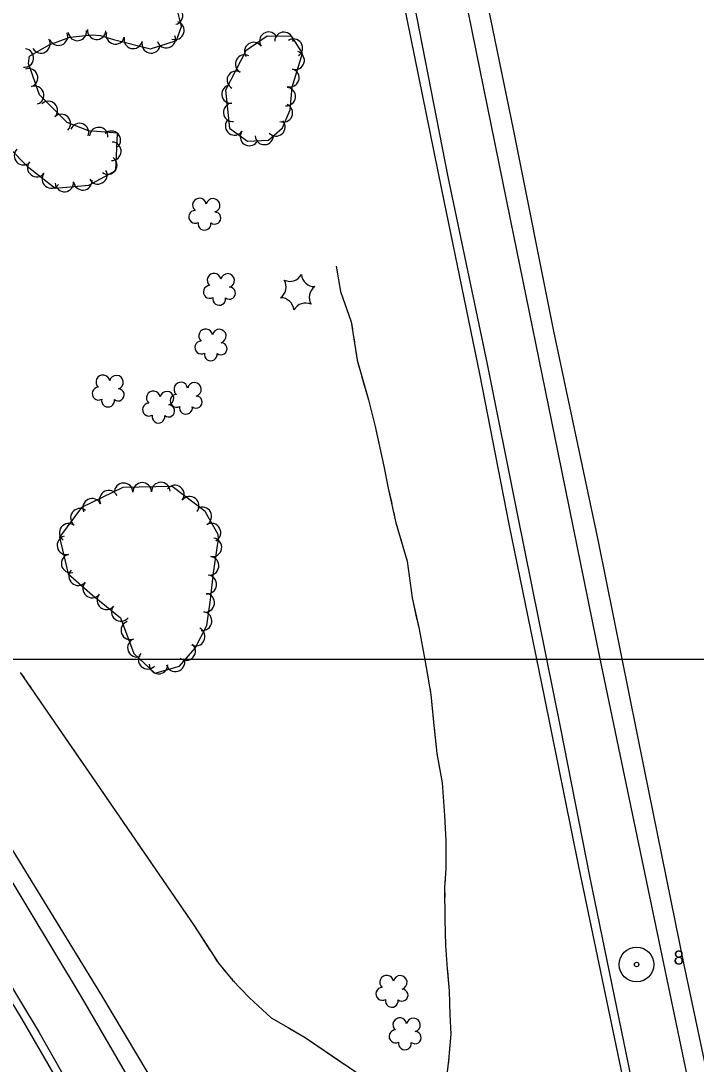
# Model space of a CAD drawing. Extents: x 353423 to 364002, y 127000 to 201942.
# Drawn here: x 361687.8 to 361979.6, y 129325 to 129775.8 of the extents above; entities that cross this region are included whole.
import ezdxf

# ---------------------------------------------------------------- set-up
doc = ezdxf.new("R2010")
doc.units = 0
for name, color, linetype in [('E_DTM_SlopeTop', 7, 'Continuous'), ('E_FEN_Generic', 7, 'Continuous'), ('E_LAND_TreeLine', 7, 'Continuous'), ('E_RDWY_AsphConc', 7, 'Continuous'), ('E_STRUCT_WingWall', 7, 'Continuous')]:
    doc.layers.add(name, color=color, linetype=linetype)

msp = doc.modelspace()

# ---------------------------------------------------------------- linework, layer by layer
at = {"layer": 'E_DTM_SlopeTop'}
for points in [[(361701.71, 131202.96), (361710.41, 131099.75), (361718.15, 131001.73), (361725.6, 130912.08), (361731.83, 130832.5), (361740.13, 130729.92), (361747.85, 130638.26), (361755.19, 130548.83), (361763.8, 130450.51), (361773.84, 130337.52), (361783.76, 130245.75), (361795.06, 130153.15), (361806.86, 130072.06), (361818.04, 130001.45), (361830.16, 129930.92), (361844.27, 129852.76), (361857.57, 129783.56), (361872.27, 129708.43), (361889.25, 129627.5), (361902.32, 129562.71), (361920.83, 129470.75), (361933.75, 129405.47), (361954.61, 129303.95)], [(361978.48, 129307.03), (361938.07, 129500.9), (361920.01, 129589.3), (361899.44, 129690.14), (361881.21, 129779.34), (361862.54, 129877.8), (361843.33, 129987.94), (361828.53, 130081.63), (361817.52, 130158.71), (361805.56, 130257.48), (361794.34, 130363.06), (361783.52, 130487.48), (361775.19, 130584.98), (361765.97, 130700.85), (361755.64, 130826.83), (361744.53, 130965.28), (361734.5, 131085.4), (361724.97, 131204.46)], [(361734.02, 131204.53), (361744.47, 131075.92), (361754.78, 130951.04), (361764.16, 130835.27), (361772.34, 130730.19), (361780.74, 130632.05), (361787.65, 130543.66), (361795.79, 130445.01), (361804.28, 130345.72), (361813.81, 130262.96), (361823.3, 130185.29), (361830.22, 130129.6), (361839.96, 130063.62), (361853.52, 129981.74), (361868.3, 129895.14), (361884.41, 129807.54), (361900.64, 129728.29), (361918.01, 129641.67), (361937.34, 129550.79), (361957.21, 129452.35), (361974.28, 129367.89), (361986.96, 129308.18)], [(361951.2, 129303.45), (361929, 129410.45), (361914.16, 129483.88), (361898.79, 129558.31), (361886.21, 129623.21), (361869.75, 129702.92), (361848.14, 129809.21), (361831.67, 129896.38), (361818.56, 129972.87), (361806.25, 130046.79), (361793.34, 130133.84), (361782.36, 130224.24), (361771.17, 130322.5), (361765.11, 130384.99), (361759.23, 130455.9), (361752.3, 130532.28), (361745.85, 130612.97), (361740.22, 130683.54), (361733.24, 130768.13), (361726.51, 130848.42), (361720.51, 130924.54), (361714.18, 131002.94), (361706.55, 131096.01), (361698.08, 131202.07)], [(361747.63, 129312.82), (361722.73, 129354.6), (361675.67, 129431.31), (361612.87, 129530.01), (361563.16, 129603.02), (361428.37, 129788.37), (361377.05, 129858.7)], [(361376.99, 129845.82), (361398.83, 129815.11), (361455.73, 129738.06), (361501.71, 129675.72), (361555.45, 129599.93), (361606.25, 129526.41), (361647.01, 129462.73), (361678.24, 129413.04), (361713.86, 129354.01), (361741.1, 129307.24)], [(361377.73, 129803.8), (361449.85, 129706.27), (361507.31, 129627.44), (361568.26, 129539.47), (361612.64, 129472.81), (361654.35, 129407.07), (361695.66, 129338.64), (361718.63, 129298.31)], [(361716.88, 129295.15), (361688.27, 129344.46), (361646.61, 129412.9), (361623.66, 129449), (361583.63, 129510.64), (361533.98, 129583.65), (361486.88, 129649.85), (361454.76, 129693.3), (361400.3, 129767.57), (361377.83, 129798.04)]]:
    msp.add_lwpolyline(points, dxfattribs=at)
at = {"layer": 'E_FEN_Generic'}
for points in [[(361675.51, 129728.16), (361690.46, 129712.95), (361702.65, 129703.51), (361717.18, 129704.79), (361728.82, 129711.12), (361729.56, 129727.32), (361717.07, 129728.23), (361707.74, 129731.93), (361695.86, 129743.82), (361691.13, 129757.44), (361691.48, 129760.57), (361699.94, 129765.45), (361708.9, 129768.75), (361718.58, 129769.79), (361722.12, 129769.52), (361727.75, 129767.79), (361743.74, 129763.78), (361755.09, 129767.31), (361757.13, 129773.38), (361754.99, 129781.94)], [(361809.48, 129761.91), (361804.83, 129769), (361794.24, 129769.14), (361785.05, 129762.79), (361776.25, 129745.9), (361777.94, 129729.4), (361785.72, 129723.8), (361794.83, 129724.29), (361800.78, 129729.59), (361804.11, 129737.35), (361804.98, 129747.08), (361809.48, 129761.91)], [(361773.25, 129551.95), (361773.02, 129553.83), (361767.48, 129563.73), (361753.23, 129574.64), (361731.85, 129574.15), (361714.03, 129565.54), (361704.46, 129552.75), (361708.18, 129536.85), (361718.67, 129527.65), (361730.8, 129517.86), (361736.61, 129502.45), (361745.67, 129493.94), (361756.26, 129496.91), (361763.15, 129504.76), (361768.15, 129514.59), (361769.77, 129525.55), (361770.97, 129537.24), (361773.25, 129551.95)]]:
    msp.add_lwpolyline(points, dxfattribs=at)
for centre, radius, start, end in [((361753.78, 129778.18), 3.99, 284.0581, 104.0428), ((361754.35, 129771.67), 3.99, 251.3748, 71.3594), ((361704.03, 129769.18), 3.99, 200.2651, 20.2498), ((361712.22, 129771.21), 3.99, 186.1257, 6.1104), ((361720.54, 129771.73), 3.99, 175.5966, 355.5813), ((361728.6, 129769.73), 3.99, 165.9335, 345.9182), ((361750.57, 129768.09), 3.99, 197.2682, 17.2529), ((361794.87, 129767.06), 3.95, 34.6192, 214.6038), ((361801.45, 129766.98), 3.95, 359.2767, 179.2614), ((361696.43, 129765.83), 3.99, 210.0001, 29.9847), ((361736.34, 129767.79), 3.99, 165.9335, 345.9182), ((361744.08, 129765.85), 3.99, 165.9335, 345.9182), ((361788.38, 129762.58), 3.95, 34.6192, 214.6038), ((361805.59, 129764.07), 3.95, 303.2914, 123.276), ((361689.29, 129759.74), 3.99, 263.5991, 83.5837), ((361784.44, 129757.16), 3.95, 62.4777, 242.4624), ((361806.36, 129758.73), 3.95, 253.1087, 73.0934), ((361691.09, 129751.19), 3.99, 289.1511, 109.1358), ((361780.8, 129750.17), 3.95, 62.4777, 242.4624), ((361804.07, 129751.18), 3.95, 253.1087, 73.0934), ((361693.71, 129743.65), 3.99, 289.1511, 109.1358), ((361778.51, 129744.12), 3.95, 95.8801, 275.8647), ((361802.55, 129743.05), 3.95, 264.9248, 84.9095), ((361699.64, 129737.08), 3.99, 315.0028, 134.9875), ((361779.31, 129736.27), 3.95, 95.8801, 275.8647), ((361801.29, 129736), 3.95, 246.7708, 66.7554), ((361705.28, 129731.44), 3.99, 315.0028, 134.9875), ((361713.1, 129727.56), 3.99, 338.3197, 158.3044), ((361721.44, 129725.81), 3.99, 355.8318, 175.8164), ((361780.12, 129730.37), 3.95, 144.2761, 324.2608), ((361798.06, 129729.94), 3.95, 221.683, 41.6676), ((361726.87, 129724.21), 3.99, 313.1051, 133.0898), ((361786.53, 129725.77), 3.95, 144.2761, 324.2608), ((361793, 129726.26), 3.95, 183.108, 3.0927), ((361688.89, 129717.52), 3.99, 134.5137, 314.4984), ((361727.11, 129719.45), 3.99, 267.399, 87.3837), ((361725.34, 129713.48), 3.99, 234.4943, 54.479), ((361694.6, 129712.38), 3.99, 142.2431, 322.2278), ((361721.04, 129709.27), 3.99, 208.5194, 28.5041), ((361700.91, 129707.5), 3.99, 142.2431, 322.2278), ((361706.6, 129705.95), 3.99, 185.0812, 5.0659), ((361714.55, 129706.66), 3.99, 185.0812, 5.0659), ((361764.96, 129696.18), 2.97, 8.3641, 229.598), ((361770.81, 129696.06), 2.97, 286.0149, 168.9882), ((361763.1, 129691.14), 2.78, 91.335, 299.108), ((361771.57, 129690.59), 2.61, 230.7202, 88.6528), ((361767.17, 129688.13), 2.78, 168.012, 9.0231), ((361771.28, 129663.71), 2.97, 8.3641, 229.598), ((361777.13, 129663.59), 2.97, 286.0149, 168.9882), ((361804.02, 129668.95), 5.72, 245.1518, 330.9167), ((361814.72, 129666.68), 5.72, 185.1518, 270.9167), ((361769.42, 129658.67), 2.78, 91.335, 299.108), ((361796.7, 129660.81), 5.72, 305.1518, 30.9167), ((361818.11, 129656.27), 5.72, 125.1518, 210.9167), ((361777.89, 129658.12), 2.61, 230.7202, 88.6528), ((361773.49, 129655.67), 2.78, 168.012, 9.0231), ((361800.09, 129650.41), 5.72, 5.1518, 90.9167), ((361810.8, 129648.14), 5.72, 65.1518, 150.9167), ((361767.65, 129639.7), 2.97, 8.3641, 229.598), ((361773.51, 129639.59), 2.97, 286.0149, 168.9882), ((361765.79, 129634.66), 2.78, 91.335, 299.108), ((361774.26, 129634.12), 2.61, 230.7202, 88.6528), ((361769.86, 129631.66), 2.78, 168.012, 9.0231), ((361723.22, 129619.76), 2.97, 8.3641, 229.598), ((361729.08, 129619.65), 2.97, 286.0149, 168.9882), ((361721.36, 129614.72), 2.78, 91.335, 299.108), ((361729.84, 129614.18), 2.61, 230.7202, 88.6528), ((361745.02, 129612.84), 2.97, 8.3641, 229.598), ((361750.88, 129612.72), 2.97, 286.0149, 168.9882), ((361756.92, 129616.66), 2.97, 8.3641, 229.598), ((361762.78, 129616.54), 2.97, 286.0149, 168.9882), ((361725.43, 129611.72), 2.78, 168.012, 9.0231), ((361755.06, 129611.62), 2.78, 91.335, 299.108), ((361763.54, 129611.07), 2.61, 230.7202, 88.6528), ((361743.16, 129607.8), 2.78, 91.335, 299.108), ((361751.63, 129607.25), 2.61, 230.7202, 88.6528), ((361759.13, 129608.61), 2.78, 168.012, 9.0231), ((361747.23, 129604.79), 2.78, 168.012, 9.0231), ((361732.17, 129572.05), 4.02, 1.3048, 181.2895), ((361740.22, 129572.23), 4.02, 1.3048, 181.2895), ((361748.26, 129572.42), 4.02, 1.3048, 181.2895), ((361754.35, 129571.12), 4.02, 322.5904, 142.575), ((361725.77, 129568.88), 4.02, 25.7831, 205.7678), ((361718.53, 129565.38), 4.02, 25.7831, 205.7678), ((361760.74, 129566.24), 4.02, 322.5904, 142.575), ((361713.28, 129561.03), 4.02, 53.2088, 233.1935), ((361766.21, 129561.68), 4.02, 299.2549, 119.2396), ((361708.46, 129554.59), 4.02, 53.2088, 233.1935), ((361770.14, 129554.66), 4.02, 299.2549, 119.2396), ((361707.46, 129549.16), 4.02, 103.1865, 283.1712), ((361770.56, 129548.3), 4.02, 261.1887, 81.1733), ((361709.3, 129541.33), 4.02, 103.1865, 283.1712), ((361769.32, 129540.35), 4.02, 261.1887, 81.1733), ((361712.53, 129535.84), 4.02, 138.7618, 318.7465), ((361768.34, 129532.26), 4.02, 264.1355, 84.1202), ((361718.58, 129530.53), 4.02, 138.7618, 318.7465), ((361724.72, 129525.47), 4.02, 141.1051, 321.0898), ((361767.46, 129524.36), 4.02, 261.6034, 81.5881), ((361730.98, 129520.42), 4.02, 141.1051, 321.0898), ((361766.29, 129516.4), 4.02, 261.6034, 81.5881), ((361735.09, 129512.45), 4.02, 110.672, 290.6566), ((361763.32, 129509.73), 4.02, 243.0567, 63.0414), ((361737.93, 129504.92), 4.02, 110.672, 290.6566), ((361759.23, 129503.49), 4.02, 228.7232, 48.7078), ((361742.57, 129499.74), 4.02, 136.8082, 316.7928), ((361754.59, 129498.63), 4.02, 195.6812, 15.6659), ((361747.28, 129497.65), 4.02, 177.6364, 357.621), ((361845.88, 129360.38), 2.97, 8.3641, 229.598), ((361851.73, 129360.26), 2.97, 286.0149, 168.9882), ((361844.02, 129355.34), 2.78, 91.335, 299.108), ((361852.49, 129354.79), 2.61, 230.7202, 88.6528), ((361848.09, 129352.33), 2.78, 168.012, 9.0231), ((361851.56, 129342), 2.97, 8.3641, 229.598), ((361857.42, 129341.88), 2.97, 286.0149, 168.9882), ((361849.7, 129336.96), 2.78, 91.335, 299.108), ((361858.18, 129336.41), 2.61, 230.7202, 88.6528), ((361853.77, 129333.96), 2.78, 168.012, 9.0231)]:
    msp.add_arc(centre, radius, start, end, dxfattribs=at)
at = {"layer": 'E_LAND_TreeLine'}
for p in [(360000, 129500), (360500, 129500)]:
    msp.add_line(p, (363500, 129500), dxfattribs=at)
at = {"layer": 'E_RDWY_AsphConc'}
for radius in [7.5, 7.5, 0.96, 0.96]:
    msp.add_circle((361953.9, 129368.03), radius, dxfattribs=at)
at = {"layer": 'E_STRUCT_WingWall'}
for points in [[(361823.98, 129669.75), (361825.98, 129658.84), (361830.56, 129645.81), (361833.11, 129629.16), (361837.96, 129612.05), (361840.85, 129600.45), (361844.72, 129583.36), (361846.58, 129573.91), (361849.9, 129558.86), (361854.71, 129542.3), (361856.84, 129526.46), (361859.95, 129512.89), (361862.43, 129499.66), (361865, 129484.66), (361866.12, 129472.79), (361867.53, 129459.2), (361869.83, 129446.48), (361870.85, 129432.37), (361871.42, 129421.5), (361871.48, 129409.42), (361870.93, 129401.16), (361871.01, 129387.54), (361871.28, 129376.24), (361872.09, 129366.2), (361872.89, 129356.71), (361873.24, 129346.31), (361873.62, 129337.89), (361872.67, 129326.54), (361871.04, 129313.09)], [(361823.98, 129669.75), (361825.98, 129658.84), (361830.56, 129645.81), (361831.04, 129642.67)], [(361831.63, 129638.84), (361831.92, 129636.93)], [(361832.51, 129633.1), (361832.8, 129631.19)], [(361833.6, 129627.41), (361834.13, 129625.54)], [(361835.19, 129621.82), (361837.96, 129612.05), (361840.85, 129600.45), (361842.17, 129594.63)], [(361842.17, 129594.63), (361844.72, 129583.36), (361846.58, 129573.91), (361848.06, 129567.18)], [(361848.9, 129563.4), (361849.32, 129561.51)], [(361850.22, 129557.74), (361850.76, 129555.88)], [(361851.84, 129552.16), (361852.38, 129550.3)], [(361853.46, 129546.58), (361854.71, 129542.3), (361856.84, 129526.46), (361858.55, 129519.02)], [(361858.55, 129519.02), (361859.95, 129512.89), (361862.43, 129499.66), (361863.84, 129491.45)], [(361687.48, 129494.25), (361718.48, 129449.21), (361762.8, 129384.56), (361773.14, 129368.57), (361779.31, 129361.27), (361786.53, 129353.68), (361795.92, 129345.05), (361803.34, 129340.78), (361810.58, 129336.51), (361841.57, 129315.47)], [(361688.04, 129493.43), (361689.13, 129491.85)], [(361691.31, 129488.68), (361692.4, 129487.09)], [(361864.49, 129487.63), (361864.82, 129485.72)], [(361694.59, 129483.92), (361710.42, 129460.92)], [(361865.27, 129481.88), (361865.45, 129479.95)], [(361865.81, 129476.09), (361865.99, 129474.17)], [(361866.38, 129470.31), (361867.53, 129459.2), (361869.83, 129446.48), (361870.12, 129442.51)], [(361710.42, 129460.92), (361718.48, 129449.21), (361726.23, 129437.91)], [(361870.12, 129442.51), (361870.85, 129432.37), (361871.42, 129421.5), (361871.45, 129414.48)], [(361728.41, 129434.73), (361729.5, 129433.14)], [(361731.68, 129429.96), (361732.76, 129428.38)], [(361734.94, 129425.2), (361736.03, 129423.61)], [(361738.21, 129420.43), (361753.99, 129397.4)], [(361871.47, 129410.61), (361871.48, 129409.42), (361871.43, 129408.67)], [(361871.17, 129404.81), (361871.04, 129402.88)], [(361753.99, 129397.4), (361762.8, 129384.56), (361769.51, 129374.19)], [(361870.95, 129399.01), (361870.96, 129397.07)], [(361870.98, 129393.2), (361871.01, 129387.54), (361871.28, 129376.24), (361872.09, 129366.2), (361872.17, 129365.18)], [(361771.6, 129370.96), (361772.65, 129369.34)], [(361775.04, 129366.33), (361776.28, 129364.86)], [(361872.17, 129365.18), (361872.89, 129356.71), (361873.24, 129346.31), (361873.62, 129337.89), (361873.56, 129337.17)], [(361778.77, 129361.92), (361779.31, 129361.27), (361780.06, 129360.49)], [(361782.71, 129357.71), (361786.53, 129353.68), (361795.92, 129345.05), (361803.34, 129340.78), (361804.22, 129340.27)], [(361804.22, 129340.27), (361810.58, 129336.51), (361827.54, 129325)], [(361873.24, 129333.33), (361873.08, 129331.41)], [(361872.75, 129327.57), (361872.67, 129326.54), (361872.56, 129325.66)]]:
    msp.add_lwpolyline(points, dxfattribs=at)

# ---------------------------------------------------------------- texts
at = {"layer": 'E_RDWY_AsphConc'}
msp.add_text('8', height=6, dxfattribs=at).set_placement((361969.9, 129368.03))
msp.add_text('8', height=6, dxfattribs=at).set_placement((361969.9, 129368.03))

doc.saveas('drawing.dxf')
